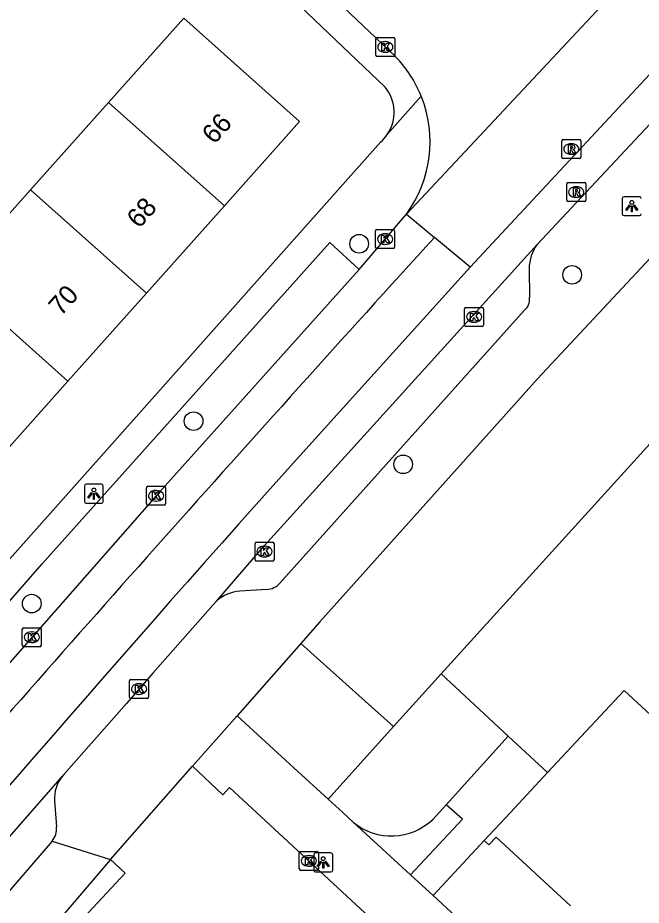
# Model space of a CAD drawing. Extents: x 159040 to 160094, y 381214 to 382518.
# Drawn here: x 159548.11 to 159580.88, y 381995.12 to 382041.78 of the extents above; entities that cross this region are included whole.
import ezdxf

# ---------------------------------------------------------------- set-up
doc = ezdxf.new("R2010")
doc.units = 0
for name, color, linetype in [('IMGEO_Boom', 7, 'Continuous'), ('IMGEO_Groenvoorziening', 7, 'Continuous'), ('IMGEO_Kolk', 7, 'Continuous'), ('IMGEO_Lichtpunt', 7, 'Continuous'), ('IMGEO_Pand', 7, 'Continuous'), ('IMGEO_Pand_nummerreeks', 7, 'Continuous'), ('IMGEO_Parkeervlak_open', 7, 'Continuous'), ('IMGEO_Rijbaan_lokaal_gesloten', 7, 'Continuous'), ('IMGEO_Rijbaan_lokaal_open', 7, 'Continuous'), ('IMGEO_Rioolput', 7, 'Continuous'), ('IMGEO_Voetpad_open', 7, 'Continuous')]:
    doc.layers.add(name, color=color, linetype=linetype)

msp = doc.modelspace()

# ---------------------------------------------------------------- linework, layer by layer
at = {"layer": 'IMGEO_Boom'}
for centre in [(159566.059, 382029.896), (159577.251, 382028.263), (159557.353, 382020.574), (159568.372, 382018.303), (159548.85, 382010.981)]:
    msp.add_circle(centre, 0.489, dxfattribs=at)
at = {"layer": 'IMGEO_Groenvoorziening'}
msp.add_lwpolyline([(159570.364, 382007.283), (159597.488, 382037.191), (159592.963, 382041.377)], dxfattribs=at)
at = {"layer": 'IMGEO_Kolk'}
for p, q in [((159567.006, 382040.743), (159567.858, 382040.743)), ((159566.931, 382039.817), (159566.931, 382040.669)), ((159567.419, 382040.523), (159567.444, 382040.523)), ((159567.932, 382040.669), (159567.932, 382039.817)), ((159567.442, 382039.963), (159567.417, 382039.963)), ((159567.858, 382039.743), (159567.006, 382039.743)), ((159566.918, 382029.719), (159566.918, 382030.571)), ((159566.993, 382030.645), (159567.845, 382030.645)), ((159567.919, 382030.571), (159567.919, 382029.719)), ((159567.406, 382030.425), (159567.431, 382030.425)), ((159567.845, 382029.645), (159566.993, 382029.645)), ((159567.429, 382029.865), (159567.404, 382029.865)), ((159571.596, 382025.626), (159571.596, 382026.478)), ((159571.671, 382026.552), (159572.523, 382026.552)), ((159572.084, 382026.332), (159572.109, 382026.332)), ((159572.597, 382026.478), (159572.597, 382025.626)), ((159572.523, 382025.552), (159571.671, 382025.552)), ((159572.107, 382025.772), (159572.082, 382025.772)), ((159554.881, 382016.222), (159554.881, 382017.074)), ((159554.956, 382017.148), (159555.808, 382017.148)), ((159555.882, 382017.074), (159555.882, 382016.222)), ((159555.369, 382016.928), (159555.394, 382016.928)), ((159555.808, 382016.148), (159554.956, 382016.148)), ((159555.392, 382016.368), (159555.367, 382016.368)), ((159560.584, 382013.29), (159560.584, 382014.142)), ((159560.659, 382014.216), (159561.511, 382014.216)), ((159561.585, 382014.142), (159561.585, 382013.29)), ((159561.072, 382013.996), (159561.097, 382013.996)), ((159561.511, 382013.216), (159560.659, 382013.216)), ((159561.095, 382013.436), (159561.07, 382013.436)), ((159548.351, 382008.789), (159548.351, 382009.641)), ((159548.426, 382009.715), (159549.278, 382009.715)), ((159548.839, 382009.495), (159548.864, 382009.495)), ((159549.352, 382009.641), (159549.352, 382008.789)), ((159549.278, 382008.715), (159548.426, 382008.715)), ((159548.862, 382008.935), (159548.837, 382008.935)), ((159553.987, 382006.065), (159553.987, 382006.917)), ((159554.062, 382006.991), (159554.914, 382006.991)), ((159554.475, 382006.771), (159554.5, 382006.771)), ((159554.988, 382006.917), (159554.988, 382006.065)), ((159554.498, 382006.211), (159554.473, 382006.211)), ((159554.914, 382005.991), (159554.062, 382005.991)), ((159562.912, 381997.032), (159562.912, 381997.884)), ((159562.987, 381997.958), (159563.839, 381997.958)), ((159563.913, 381997.884), (159563.913, 381997.032)), ((159563.4, 381997.738), (159563.425, 381997.738)), ((159563.839, 381996.958), (159562.987, 381996.958)), ((159563.423, 381997.178), (159563.398, 381997.178))]:
    msp.add_line(p, q, dxfattribs=at)
for points in [[(159567.006, 382040.743), (159567.858, 382040.743)], [(159566.931, 382039.817), (159566.931, 382040.669)], [(159567.252, 382040.443), (159567.375, 382040.443), (159567.375, 382040.292), (159567.505, 382040.443), (159567.669, 382040.443), (159567.523, 382040.292), (159567.676, 382040.043), (159567.524, 382040.043), (159567.439, 382040.207), (159567.375, 382040.14), (159567.375, 382040.043), (159567.252, 382040.043), (159567.252, 382040.443)], [(159567.932, 382040.669), (159567.932, 382039.817)], [(159567.858, 382039.743), (159567.006, 382039.743)], [(159566.918, 382029.719), (159566.918, 382030.571)], [(159566.993, 382030.645), (159567.845, 382030.645)], [(159567.919, 382030.571), (159567.919, 382029.719)], [(159567.239, 382030.345), (159567.362, 382030.345), (159567.362, 382030.194), (159567.492, 382030.345), (159567.656, 382030.345), (159567.51, 382030.194), (159567.663, 382029.945), (159567.511, 382029.945), (159567.426, 382030.109), (159567.362, 382030.042), (159567.362, 382029.945), (159567.239, 382029.945), (159567.239, 382030.345)], [(159567.845, 382029.645), (159566.993, 382029.645)], [(159571.596, 382025.626), (159571.596, 382026.478)], [(159571.671, 382026.552), (159572.523, 382026.552)], [(159572.597, 382026.478), (159572.597, 382025.626)], [(159571.917, 382026.252), (159572.04, 382026.252), (159572.04, 382026.101), (159572.17, 382026.252), (159572.334, 382026.252), (159572.188, 382026.101), (159572.341, 382025.852), (159572.189, 382025.852), (159572.104, 382026.016), (159572.04, 382025.949), (159572.04, 382025.852), (159571.917, 382025.852), (159571.917, 382026.252)], [(159572.523, 382025.552), (159571.671, 382025.552)], [(159554.881, 382016.222), (159554.881, 382017.074)], [(159554.956, 382017.148), (159555.808, 382017.148)], [(159555.882, 382017.074), (159555.882, 382016.222)], [(159555.202, 382016.848), (159555.325, 382016.848), (159555.325, 382016.697), (159555.455, 382016.848), (159555.619, 382016.848), (159555.473, 382016.697), (159555.626, 382016.448), (159555.474, 382016.448), (159555.389, 382016.612), (159555.325, 382016.545), (159555.325, 382016.448), (159555.202, 382016.448), (159555.202, 382016.848)], [(159555.808, 382016.148), (159554.956, 382016.148)], [(159560.584, 382013.29), (159560.584, 382014.142)], [(159560.659, 382014.216), (159561.511, 382014.216)], [(159561.585, 382014.142), (159561.585, 382013.29)], [(159560.905, 382013.916), (159561.028, 382013.916), (159561.028, 382013.765), (159561.158, 382013.916), (159561.322, 382013.916), (159561.176, 382013.765), (159561.329, 382013.516), (159561.177, 382013.516), (159561.092, 382013.68), (159561.028, 382013.613), (159561.028, 382013.516), (159560.905, 382013.516), (159560.905, 382013.916)], [(159561.511, 382013.216), (159560.659, 382013.216)], [(159548.351, 382008.789), (159548.351, 382009.641)], [(159548.426, 382009.715), (159549.278, 382009.715)], [(159549.352, 382009.641), (159549.352, 382008.789)], [(159548.672, 382009.415), (159548.795, 382009.415), (159548.795, 382009.264), (159548.925, 382009.415), (159549.089, 382009.415), (159548.943, 382009.264), (159549.096, 382009.015), (159548.944, 382009.015), (159548.859, 382009.179), (159548.795, 382009.112), (159548.795, 382009.015), (159548.672, 382009.015), (159548.672, 382009.415)], [(159549.278, 382008.715), (159548.426, 382008.715)], [(159553.987, 382006.065), (159553.987, 382006.917)], [(159554.062, 382006.991), (159554.914, 382006.991)], [(159554.308, 382006.691), (159554.431, 382006.691), (159554.431, 382006.54), (159554.561, 382006.691), (159554.725, 382006.691), (159554.579, 382006.54), (159554.732, 382006.291), (159554.58, 382006.291), (159554.495, 382006.455), (159554.431, 382006.388), (159554.431, 382006.291), (159554.308, 382006.291), (159554.308, 382006.691)], [(159554.988, 382006.917), (159554.988, 382006.065)], [(159554.914, 382005.991), (159554.062, 382005.991)], [(159562.912, 381997.032), (159562.912, 381997.884)], [(159562.987, 381997.958), (159563.839, 381997.958)], [(159563.913, 381997.884), (159563.913, 381997.032)], [(159563.233, 381997.658), (159563.356, 381997.658), (159563.356, 381997.507), (159563.486, 381997.658), (159563.65, 381997.658), (159563.504, 381997.507), (159563.657, 381997.258), (159563.505, 381997.258), (159563.42, 381997.422), (159563.356, 381997.355), (159563.356, 381997.258), (159563.233, 381997.258), (159563.233, 381997.658)], [(159563.839, 381996.958), (159562.987, 381996.958)]]:
    msp.add_lwpolyline(points, dxfattribs=at)
for centre, start, end in [((159567.008, 382040.667), 91.552, 178.448), ((159567.008, 382040.667), 91.552, 178.448), ((159567.856, 382040.667), 1.552, 88.448), ((159567.856, 382040.667), 1.552, 88.448), ((159567.008, 382039.819), 181.552, 268.448), ((159567.008, 382039.819), 181.552, 268.448), ((159567.856, 382039.819), 271.552, 358.448), ((159567.856, 382039.819), 271.552, 358.448), ((159566.995, 382030.569), 91.552, 178.448), ((159566.995, 382030.569), 91.552, 178.448), ((159567.843, 382030.569), 1.552, 88.448), ((159567.843, 382030.569), 1.552, 88.448), ((159566.995, 382029.721), 181.552, 268.448), ((159566.995, 382029.721), 181.552, 268.448), ((159567.843, 382029.721), 271.552, 358.448), ((159567.843, 382029.721), 271.552, 358.448), ((159571.673, 382026.476), 91.552, 178.448), ((159571.673, 382026.476), 91.552, 178.448), ((159572.521, 382026.476), 1.552, 88.448), ((159572.521, 382026.476), 1.552, 88.448), ((159571.673, 382025.628), 181.552, 268.448), ((159571.673, 382025.628), 181.552, 268.448), ((159572.521, 382025.628), 271.552, 358.448), ((159572.521, 382025.628), 271.552, 358.448), ((159554.958, 382017.072), 91.552, 178.448), ((159554.958, 382017.072), 91.552, 178.448), ((159555.806, 382017.072), 1.552, 88.448), ((159555.806, 382017.072), 1.552, 88.448), ((159554.958, 382016.224), 181.552, 268.448), ((159554.958, 382016.224), 181.552, 268.448), ((159555.806, 382016.224), 271.552, 358.448), ((159555.806, 382016.224), 271.552, 358.448), ((159560.661, 382014.14), 91.552, 178.448), ((159560.661, 382014.14), 91.552, 178.448), ((159561.509, 382014.14), 1.552, 88.448), ((159561.509, 382014.14), 1.552, 88.448), ((159560.661, 382013.292), 181.552, 268.448), ((159560.661, 382013.292), 181.552, 268.448), ((159561.509, 382013.292), 271.552, 358.448), ((159561.509, 382013.292), 271.552, 358.448), ((159548.428, 382009.639), 91.552, 178.448), ((159548.428, 382009.639), 91.552, 178.448), ((159549.276, 382009.639), 1.552, 88.448), ((159549.276, 382009.639), 1.552, 88.448), ((159548.428, 382008.791), 181.552, 268.448), ((159548.428, 382008.791), 181.552, 268.448), ((159549.276, 382008.791), 271.552, 358.448), ((159549.276, 382008.791), 271.552, 358.448), ((159554.064, 382006.915), 91.552, 178.448), ((159554.064, 382006.915), 91.552, 178.448), ((159554.912, 382006.915), 1.552, 88.448), ((159554.912, 382006.915), 1.552, 88.448), ((159554.064, 382006.067), 181.552, 268.448), ((159554.064, 382006.067), 181.552, 268.448), ((159554.912, 382006.067), 271.552, 358.448), ((159554.912, 382006.067), 271.552, 358.448), ((159562.989, 381997.882), 91.552, 178.448), ((159562.989, 381997.882), 91.552, 178.448), ((159563.837, 381997.882), 1.552, 88.448), ((159563.837, 381997.882), 1.552, 88.448), ((159562.989, 381997.034), 181.552, 268.448), ((159562.989, 381997.034), 181.552, 268.448), ((159563.837, 381997.034), 271.552, 358.448), ((159563.837, 381997.034), 271.552, 358.448)]:
    msp.add_arc(centre, 0.0765, start, end, dxfattribs=at)
for centre, major_axis, ratio, start_param, end_param in [((159567.418, 382040.243), (-0.387, 0.002), 0.722429, 4.712389, 7.853982), ((159567.443, 382040.243), (-0.39, 0.002), 0.717154, 1.570796, 4.712389), ((159567.405, 382030.145), (-0.387, 0.002), 0.722429, 4.712389, 7.853982), ((159567.43, 382030.145), (-0.39, 0.002), 0.717154, 1.570796, 4.712389), ((159572.083, 382026.052), (-0.387, 0.002), 0.722429, 4.712389, 7.853982), ((159572.108, 382026.052), (-0.39, 0.002), 0.717154, 1.570796, 4.712389), ((159555.368, 382016.648), (-0.387, 0.002), 0.722429, 4.712389, 7.853982), ((159555.393, 382016.648), (-0.39, 0.002), 0.717154, 1.570796, 4.712389), ((159561.071, 382013.716), (-0.387, 0.002), 0.722429, 4.712389, 7.853982), ((159561.096, 382013.716), (-0.39, 0.002), 0.717154, 1.570796, 4.712389), ((159548.838, 382009.215), (-0.387, 0.002), 0.722429, 4.712389, 7.853982), ((159548.863, 382009.215), (-0.39, 0.002), 0.717154, 1.570796, 4.712389), ((159554.474, 382006.491), (-0.387, 0.002), 0.722429, 4.712389, 7.853982), ((159554.499, 382006.491), (-0.39, 0.002), 0.717154, 1.570796, 4.712389), ((159563.399, 381997.458), (-0.387, 0.002), 0.722429, 4.712389, 7.853982), ((159563.424, 381997.458), (-0.39, 0.002), 0.717154, 1.570796, 4.712389)]:
    msp.add_ellipse(centre, major_axis=major_axis, ratio=ratio, start_param=start_param, end_param=end_param, dxfattribs=at)
at = {"layer": 'IMGEO_Lichtpunt'}
for p, q in [((159580.79, 382032.371), (159579.982, 382032.371)), ((159580.79, 382032.371), (159579.982, 382032.371)), ((159579.888, 382032.276), (159579.888, 382031.469)), ((159579.888, 382032.276), (159579.888, 382031.469)), ((159579.982, 382031.375), (159580.79, 382031.375)), ((159579.982, 382031.375), (159580.79, 382031.375)), ((159551.614, 382017.157), (159551.614, 382016.35)), ((159551.614, 382017.157), (159551.614, 382016.35)), ((159552.516, 382017.252), (159551.708, 382017.252)), ((159552.516, 382017.252), (159551.708, 382017.252)), ((159552.61, 382016.35), (159552.61, 382017.157)), ((159552.61, 382016.35), (159552.61, 382017.157)), ((159551.708, 382016.256), (159552.516, 382016.256)), ((159551.708, 382016.256), (159552.516, 382016.256)), ((159564.572, 381997.874), (159563.764, 381997.874)), ((159564.572, 381997.874), (159563.764, 381997.874)), ((159563.67, 381997.779), (159563.67, 381996.972)), ((159563.67, 381997.779), (159563.67, 381996.972)), ((159564.666, 381996.972), (159564.666, 381997.779)), ((159564.666, 381996.972), (159564.666, 381997.779)), ((159563.764, 381996.878), (159564.572, 381996.878)), ((159563.764, 381996.878), (159564.572, 381996.878))]:
    msp.add_line(p, q, dxfattribs=at)
for points in [[(159580.262, 382031.94), (159580.301, 382031.912), (159580.113, 382031.65), (159580.075, 382031.677), (159580.262, 382031.94)], [(159580.364, 382031.892), (159580.411, 382031.892), (159580.411, 382031.57), (159580.364, 382031.57), (159580.364, 382031.892)], [(159580.474, 382031.912), (159580.512, 382031.939), (159580.699, 382031.677), (159580.66, 382031.649), (159580.474, 382031.912)], [(159551.988, 382016.821), (159552.027, 382016.793), (159551.839, 382016.531), (159551.801, 382016.558), (159551.988, 382016.821)], [(159552.09, 382016.773), (159552.137, 382016.773), (159552.137, 382016.451), (159552.09, 382016.451), (159552.09, 382016.773)], [(159552.2, 382016.793), (159552.238, 382016.82), (159552.425, 382016.558), (159552.386, 382016.53), (159552.2, 382016.793)], [(159564.044, 381997.443), (159564.083, 381997.415), (159563.895, 381997.153), (159563.857, 381997.18), (159564.044, 381997.443)], [(159564.146, 381997.395), (159564.193, 381997.395), (159564.193, 381997.073), (159564.146, 381997.073), (159564.146, 381997.395)], [(159564.256, 381997.415), (159564.294, 381997.442), (159564.481, 381997.18), (159564.442, 381997.152), (159564.256, 381997.415)]]:
    msp.add_lwpolyline(points, dxfattribs=at)
for centre in [(159580.387, 382032.074), (159552.113, 382016.955), (159564.169, 381997.577)]:
    msp.add_circle(centre, 0.0994, dxfattribs=at)
for centre, start, end in [((159579.982, 382032.276), 90, 180), ((159579.982, 382032.276), 90, 180), ((159580.79, 382032.276), 0, 90), ((159580.79, 382032.276), 0, 90), ((159579.982, 382031.469), 180, 270), ((159579.982, 382031.469), 180, 270), ((159580.79, 382031.469), 270, 0), ((159580.79, 382031.469), 270, 360), ((159551.708, 382017.157), 90, 180), ((159551.708, 382017.157), 90, 180), ((159552.516, 382017.157), 0, 90), ((159552.516, 382017.157), 0, 90), ((159551.708, 382016.35), 180, 270), ((159551.708, 382016.35), 180, 270), ((159552.516, 382016.35), 270, 0), ((159552.516, 382016.35), 270, 360), ((159563.764, 381997.779), 90, 180), ((159563.764, 381997.779), 90, 180), ((159564.572, 381997.779), 0, 90), ((159564.572, 381997.779), 0, 90), ((159563.764, 381996.972), 180, 270), ((159563.764, 381996.972), 180, 270), ((159564.572, 381996.972), 270, 0), ((159564.572, 381996.972), 270, 360)]:
    msp.add_arc(centre, 0.0946, start, end, dxfattribs=at)
at = {"layer": 'IMGEO_Pand'}
for points in [[(159552.882, 382037.325), (159556.84, 382041.758), (159562.929, 382036.322), (159558.971, 382031.888)], [(159548.783, 382032.733), (159552.882, 382037.325)], [(159552.882, 382037.325), (159558.971, 382031.888)], [(159544.66, 382028.114), (159548.783, 382032.733)], [(159554.872, 382027.296), (159548.783, 382032.733)], [(159558.971, 382031.888), (159554.872, 382027.296)], [(159544.66, 382028.114), (159550.748, 382022.678)], [(159554.872, 382027.296), (159550.748, 382022.678)], [(159550.748, 382022.678), (159546.669, 382018.108)], [(159600.567, 382014.201), (159596.111, 382009.381), (159594.617, 382010.761), (159590.18, 382005.963), (159591.674, 382004.583), (159587.437, 382000), (159587.202, 381999.746), (159586.927, 382000), (159579.986, 382006.419), (159575.956, 382002.096)], [(159572.627, 381998.523), (159574.004, 382000), (159575.956, 382002.096)], [(159577.172, 381995.097), (159573.263, 381998.711), (159572.876, 381998.293), (159572.627, 381998.523)]]:
    msp.add_lwpolyline(points, dxfattribs=at)
at = {"layer": 'IMGEO_Parkeervlak_open'}
msp.add_lwpolyline([(159569.681, 381991.648), (159568.492, 381990.304), (159561.516, 381982.816), (159554.657, 381989.2), (159550.383, 381993.179), (159553.756, 381996.803), (159552.981, 381997.526)], dxfattribs=at)
at = {"layer": 'IMGEO_Rijbaan_lokaal_gesloten'}
for points in [[(159587.513, 382042.8), (159575.41, 382029.863)], [(159571.887, 382028.665), (159583.922, 382041.594)], [(159566.052, 382028.55), (159568.543, 382031.458)], [(159568.543, 382031.458), (159570.011, 382030.232)], [(159571.887, 382028.665), (159570.011, 382030.232)], [(159558.576, 382011.132), (159561.078, 382014.032), (159575.41, 382029.863)], [(159562.447, 382018.211), (159571.887, 382028.665)], [(159566.052, 382028.55), (159555.382, 382016.648), (159540.792, 382000.04)], [(159558.576, 382011.132), (159558.369, 382010.901), (159555.209, 382007.316), (159553.82, 382005.727), (159550.528, 382001.994), (159550.457, 382001.913)], [(159527.771, 381975.185), (159543.628, 381994.11), (159550.457, 382001.913)]]:
    msp.add_lwpolyline(points, dxfattribs=at)
for centre, radius, start, end in [((161097.002, 380642.253), 2063.537, 137.730305, 138.912061), ((160615.691, 381075.954), 1413.213, 138.183435, 141.708364)]:
    msp.add_arc(centre, radius, start, end, dxfattribs=at)
at = {"layer": 'IMGEO_Rijbaan_lokaal_open'}
for points in [[(159536.716, 382069.755), (159541.068, 382065.611), (159559.84, 382047.55), (159562.874, 382044.6), (159567.959, 382039.739)], [(159568.543, 382031.458), (159580.833, 382044.59)], [(159562.996, 382008.884), (159559.65, 382005.09)], [(159567.855, 382004.517), (159566.039, 382006.149), (159562.996, 382008.884)], [(159567.855, 382004.517), (159570.364, 382007.283)], [(159573.883, 382004.019), (159570.364, 382007.283)], [(159559.65, 382005.09), (159562.629, 382002.354), (159564.428, 382000.702)], [(159564.428, 382000.702), (159567.855, 382004.517)], [(159573.883, 382004.019), (159570.622, 382000.411)], [(159564.428, 382000.702), (159565.193, 382000), (159565.768, 381999.472)], [(159570.622, 382000.411), (159569.922, 381999.637)]]:
    msp.add_lwpolyline(points, dxfattribs=at)
for centre, radius, start, end in [((159563.364, 382035.243), 6.428, 21.9858, 44.3757), ((159563.377, 382035.256), 6.411, 323.6764, 21.9278), ((159567.752, 382001.907), 3.14, 230.8291, 313.7202)]:
    msp.add_arc(centre, radius, start, end, dxfattribs=at)
at = {"layer": 'IMGEO_Rioolput'}
for p, q in [((159576.707, 382034.452), (159576.707, 382035.304)), ((159576.782, 382035.378), (159577.634, 382035.378)), ((159577.195, 382035.158), (159577.22, 382035.158)), ((159577.708, 382035.304), (159577.708, 382034.452)), ((159577.634, 382034.378), (159576.782, 382034.378)), ((159577.218, 382034.598), (159577.193, 382034.598)), ((159576.967, 382032.187), (159576.967, 382033.039)), ((159577.042, 382033.113), (159577.894, 382033.113)), ((159577.455, 382032.893), (159577.48, 382032.893)), ((159577.968, 382033.039), (159577.968, 382032.187)), ((159577.478, 382032.333), (159577.453, 382032.333)), ((159577.894, 382032.113), (159577.042, 382032.113))]:
    msp.add_line(p, q, dxfattribs=at)
for points in [[(159576.707, 382034.452), (159576.707, 382035.304)], [(159576.782, 382035.378), (159577.634, 382035.378)], [(159577.708, 382035.304), (159577.708, 382034.452)], [(159577.296, 382035.076), (159577.044, 382035.078), (159577.044, 382034.678)], [(159577.044, 382034.678), (159577.168, 382034.678), (159577.168, 382034.84), (159577.179, 382034.84)], [(159577.222, 382034.997), (159577.168, 382034.997), (159577.168, 382034.916)], [(159577.168, 382034.916), (159577.22, 382034.916)], [(159577.226, 382034.811), (159577.297, 382034.678), (159577.437, 382034.678), (159577.372, 382034.804)], [(159577.634, 382034.378), (159576.782, 382034.378)], [(159576.967, 382032.187), (159576.967, 382033.039)], [(159577.042, 382033.113), (159577.894, 382033.113)], [(159577.556, 382032.811), (159577.304, 382032.813), (159577.304, 382032.413)], [(159577.968, 382033.039), (159577.968, 382032.187)], [(159577.304, 382032.413), (159577.428, 382032.413), (159577.428, 382032.575), (159577.439, 382032.575)], [(159577.482, 382032.732), (159577.428, 382032.732), (159577.428, 382032.651)], [(159577.428, 382032.651), (159577.48, 382032.651)], [(159577.486, 382032.546), (159577.557, 382032.413), (159577.697, 382032.413), (159577.632, 382032.539)], [(159577.894, 382032.113), (159577.042, 382032.113)]]:
    msp.add_lwpolyline(points, dxfattribs=at)
for centre, radius, start, end in [((159576.784, 382035.302), 0.0765, 91.552, 178.448), ((159576.784, 382035.302), 0.0765, 91.552, 178.448), ((159577.632, 382035.302), 0.0765, 1.552, 88.448), ((159577.632, 382035.302), 0.0765, 1.552, 88.448), ((159577.178, 382034.787), 0.0533, 26.0293, 88.6989), ((159577.204, 382035.105), 0.19, 274.7715, 282.9687), ((159577.228, 382034.901), 0.0964, 77.0061, 93.1865), ((159577.242, 382034.958), 0.0378, 276.6634, 79.6772), ((159577.295, 382034.966), 0.109, 350.3612, 89.416), ((159577.293, 382034.966), 0.112, 277.5842, 350.9817), ((159577.277, 382034.751), 0.108, 29.5134, 73.7905), ((159576.784, 382034.454), 0.0765, 181.552, 268.448), ((159576.784, 382034.454), 0.0765, 181.552, 268.448), ((159577.632, 382034.454), 0.0765, 271.552, 358.448), ((159577.632, 382034.454), 0.0765, 271.552, 358.448), ((159577.044, 382033.037), 0.0765, 91.552, 178.448), ((159577.044, 382033.037), 0.0765, 91.552, 178.448), ((159577.555, 382032.701), 0.109, 350.3612, 89.416), ((159577.892, 382033.037), 0.0765, 1.552, 88.448), ((159577.892, 382033.037), 0.0765, 1.552, 88.448), ((159577.438, 382032.522), 0.0533, 26.0293, 88.6989), ((159577.464, 382032.84), 0.19, 274.7715, 282.9687), ((159577.488, 382032.636), 0.0964, 77.0061, 93.1865), ((159577.502, 382032.693), 0.0378, 276.6634, 79.6772), ((159577.553, 382032.701), 0.112, 277.5842, 350.9817), ((159577.537, 382032.486), 0.108, 29.5134, 73.7905), ((159577.044, 382032.189), 0.0765, 181.552, 268.448), ((159577.044, 382032.189), 0.0765, 181.552, 268.448), ((159577.892, 382032.189), 0.0765, 271.552, 358.448), ((159577.892, 382032.189), 0.0765, 271.552, 358.448)]:
    msp.add_arc(centre, radius, start, end, dxfattribs=at)
for centre, major_axis, ratio, start_param, end_param in [((159577.194, 382034.878), (-0.387, 0.002), 0.722429, 4.712389, 7.853982), ((159577.219, 382034.878), (-0.39, 0.002), 0.717154, 1.570796, 4.712389), ((159577.454, 382032.613), (-0.387, 0.002), 0.722429, 4.712389, 7.853982), ((159577.479, 382032.613), (-0.39, 0.002), 0.717154, 1.570796, 4.712389)]:
    msp.add_ellipse(centre, major_axis=major_axis, ratio=ratio, start_param=start_param, end_param=end_param, dxfattribs=at)
at = {"layer": 'IMGEO_Voetpad_open'}
for points in [[(159553.121, 382051.83), (159561.827, 382043.469), (159567.432, 382038.126)], [(159592.963, 382041.377), (159583.833, 382031.797), (159575.432, 382022.788), (159563.994, 382010.016), (159562.996, 382008.884)], [(159569.325, 382037.65), (159567.535, 382035.639)], [(159567.177, 382035.237), (159541.184, 382006.03)], [(159540.792, 382000.04), (159539.208, 382001.423), (159549.401, 382013.073), (159564.516, 382029.967), (159566.052, 382028.55)], [(159574.992, 382028.59), (159575.006, 382027.068)], [(159574.732, 382026.384), (159561.887, 382012.047)], [(159561.199, 382011.72), (159559.778, 382011.631)], [(159559.65, 382005.09), (159557.303, 382002.428)], [(159575.956, 382002.096), (159573.883, 382004.019)], [(159552.981, 381997.526), (159557.303, 382002.428)], [(159557.303, 382002.428), (159558.9, 382000.93), (159559.244, 382001.322), (159560.67, 382000), (159569.681, 381991.648)], [(159550.051, 382000.606), (159550.151, 381999.244)], [(159568.757, 381996.728), (159571.483, 381999.649), (159570.622, 382000.411)], [(159565.768, 381999.472), (159568.757, 381996.728)], [(159549.923, 381998.496), (159545.327, 381993.189), (159529.211, 381973.989), (159517.539, 381959.766), (159511.087, 381951.712)], [(159549.923, 381998.496), (159552.981, 381997.526)], [(159572.627, 381998.523), (159569.94, 381995.642)], [(159552.981, 381997.526), (159543.106, 381985.963), (159533.208, 381974.187), (159540.981, 381967.654), (159537.761, 381963.829), (159529.992, 381970.359)], [(159568.757, 381996.728), (159569.94, 381995.642)], [(159569.94, 381995.642), (159571.846, 381993.892)]]:
    msp.add_lwpolyline(points, dxfattribs=at)
for centre, radius, start, end in [((159565.812, 382036.813), 2.085, 325.7272, 39.016), ((159565.833, 382036.794), 2.056, 310.7931, 325.8338), ((159577.217, 382028.565), 2.225, 144.2994, 179.3446), ((159574.248, 382026.975), 0.764, 309.3375, 7.0019), ((159561.123, 382012.767), 1.049, 274.1391, 316.7035), ((159559.951, 382009.516), 2.122, 94.6888, 130.402), ((159551.859, 382000.761), 1.815, 140.5916, 184.8951), ((159549.058, 381999.168), 1.096, 322.1446, 3.9516)]:
    msp.add_arc(centre, radius, start, end, dxfattribs=at)

# ---------------------------------------------------------------- texts
at = {"layer": 'IMGEO_Pand_nummerreeks'}
for s, rotation, p in [('66', 48.2437, (159558.445, 382035.084)), ('68', 48.2437, (159554.493, 382030.657)), ('70', 48.2399, (159550.382, 382026.052))]:
    msp.add_text(s, height=1, rotation=rotation, dxfattribs=at).set_placement(p)

doc.saveas('drawing.dxf')
